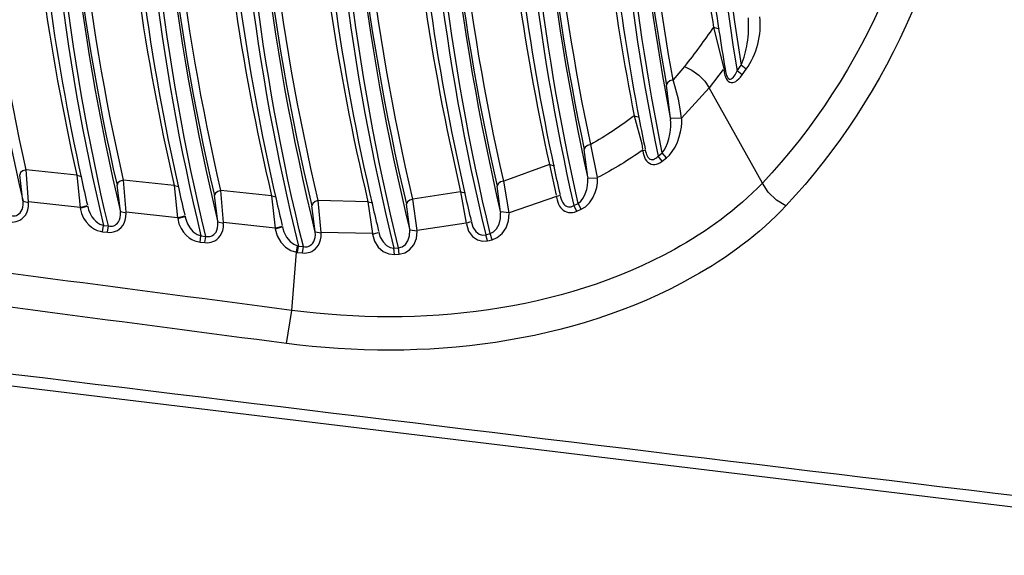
# Paper-space layout 'Sheet' of a CAD drawing. Header units: inches. Extents: x 0.2 to 10.8, y 0.2 to 8.3.
# Tile 472 of 545: x 7.205 to 7.2651, y 6.4997 to 6.5324. Entities that reach past the tile are written whole.
import ezdxf

# ---------------------------------------------------------------- set-up
doc = ezdxf.new("R2010")
doc.units = ezdxf.units.IN
doc.header["$MEASUREMENT"] = 0
doc.layers.get('0').update_dxf_attribs({"lineweight": 5})

psp = doc.layouts.new('Sheet')

# ---------------------------------------------------------------- linework, layer by layer
at = {"color": 0, "linetype": 'ByBlock', "lineweight": -3}
for p, q in [((7.247356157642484, 6.531954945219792), (7.247695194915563, 6.531846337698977)), ((7.247356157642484, 6.531954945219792), (7.247975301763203, 6.529404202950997)), ((7.245584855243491, 6.529562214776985), (7.24488243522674, 6.528732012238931)), ((7.247942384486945, 6.529360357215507), (7.247687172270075, 6.529020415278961)), ((7.247975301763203, 6.529404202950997), (7.248059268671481, 6.529417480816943)), ((7.247981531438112, 6.529346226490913), (7.248065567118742, 6.529359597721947)), ((7.247981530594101, 6.529346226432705), (7.247997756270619, 6.529225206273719)), ((7.248059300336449, 6.529419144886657), (7.248088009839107, 6.529251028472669)), ((7.248062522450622, 6.529419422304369), (7.248088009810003, 6.529251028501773)), ((7.248796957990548, 6.529289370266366), (7.249042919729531, 6.529636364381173)), ((7.249353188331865, 6.529386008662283), (7.249042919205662, 6.529636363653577)), ((7.249106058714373, 6.529037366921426), (7.249353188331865, 6.529386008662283)), ((7.247687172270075, 6.529020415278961), (7.247097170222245, 6.528258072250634)), ((7.247997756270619, 6.529225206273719), (7.248018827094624, 6.529115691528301)), ((7.249106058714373, 6.529037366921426), (7.248796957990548, 6.529289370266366)), ((7.244734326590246, 6.526382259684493), (7.244485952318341, 6.528422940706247)), ((7.247097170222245, 6.528258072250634), (7.245409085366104, 6.526406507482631)), ((7.250336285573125, 6.522435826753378), (7.247097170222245, 6.528258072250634)), ((7.242516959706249, 6.526551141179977), (7.242833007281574, 6.526461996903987)), ((7.242516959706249, 6.526551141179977), (7.242968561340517, 6.524835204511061)), ((7.245409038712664, 6.526406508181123), (7.244734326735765, 6.526382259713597)), ((7.240275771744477, 6.522769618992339), (7.23985672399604, 6.524793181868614)), ((7.242968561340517, 6.524835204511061), (7.243027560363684, 6.524503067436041)), ((7.239674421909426, 6.5227915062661), (7.239461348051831, 6.524478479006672)), ((7.243041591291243, 6.524405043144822), (7.243063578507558, 6.524261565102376)), ((7.243041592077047, 6.52440504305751), (7.243183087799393, 6.524461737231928)), ((7.243063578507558, 6.524261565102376), (7.243095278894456, 6.524133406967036)), ((7.24318859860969, 6.524481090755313), (7.243212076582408, 6.524367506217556)), ((7.243191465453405, 6.524481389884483), (7.243212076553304, 6.524367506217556)), ((7.24321226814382, 6.524366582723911), (7.243235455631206, 6.524272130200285)), ((7.243970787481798, 6.524083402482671), (7.244227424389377, 6.524283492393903)), ((7.24422559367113, 6.523776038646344), (7.243970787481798, 6.524083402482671)), ((7.24422559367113, 6.523776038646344), (7.24448579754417, 6.523978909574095)), ((7.24448579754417, 6.523978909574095), (7.244227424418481, 6.524283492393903)), ((7.237340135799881, 6.523563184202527), (7.234546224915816, 6.522561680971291)), ((7.237340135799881, 6.523563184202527), (7.237640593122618, 6.523486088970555)), ((7.237340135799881, 6.523563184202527), (7.237756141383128, 6.521694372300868)), ((7.205197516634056, 6.521353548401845), (7.204996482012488, 6.52293272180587)), ((7.205540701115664, 6.521288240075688), (7.205391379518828, 6.523249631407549)), ((7.208482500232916, 6.522921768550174), (7.205391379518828, 6.523249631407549)), ((7.208482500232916, 6.522921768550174), (7.208691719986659, 6.520954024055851)), ((7.208482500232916, 6.522921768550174), (7.208777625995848, 6.522848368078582)), ((7.240278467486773, 6.522720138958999), (7.239677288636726, 6.522742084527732)), ((7.211144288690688, 6.520721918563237), (7.210938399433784, 6.522301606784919)), ((7.211487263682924, 6.520657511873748), (7.211333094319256, 6.522619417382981)), ((7.214425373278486, 6.522291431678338), (7.211333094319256, 6.522619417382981)), ((7.214425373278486, 6.522291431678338), (7.214639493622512, 6.520323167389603)), ((7.214425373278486, 6.522291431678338), (7.21471783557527, 6.522220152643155)), ((7.234355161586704, 6.520675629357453), (7.234151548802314, 6.522243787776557)), ((7.234879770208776, 6.520626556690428), (7.234546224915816, 6.522561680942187)), ((7.217094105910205, 6.520089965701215), (7.216883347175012, 6.521670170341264)), ((7.217436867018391, 6.520026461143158), (7.217277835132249, 6.521988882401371)), ((7.220371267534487, 6.521660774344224), (7.217277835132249, 6.521988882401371)), ((7.220371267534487, 6.521660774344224), (7.220661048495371, 6.521591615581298)), ((7.220371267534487, 6.521660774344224), (7.220590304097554, 6.519691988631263)), ((7.231914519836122, 6.521904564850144), (7.229001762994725, 6.521458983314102)), ((7.231914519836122, 6.521904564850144), (7.23220602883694, 6.521834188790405)), ((7.231914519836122, 6.521904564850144), (7.232263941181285, 6.519994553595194)), ((7.237768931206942, 6.521615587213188), (7.234879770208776, 6.520626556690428)), ((7.237768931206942, 6.521615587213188), (7.237978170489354, 6.521699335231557)), ((7.237774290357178, 6.521568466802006), (7.237801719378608, 6.521406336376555)), ((7.237994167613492, 6.521685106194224), (7.23802089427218, 6.521567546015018)), ((7.237997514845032, 6.521685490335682), (7.238020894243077, 6.521567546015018)), ((7.238020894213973, 6.521567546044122), (7.238052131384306, 6.521454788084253)), ((7.205543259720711, 6.521241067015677), (7.205200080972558, 6.521306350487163)), ((7.208691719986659, 6.520954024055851), (7.205540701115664, 6.521288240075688)), ((7.208691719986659, 6.520954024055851), (7.209120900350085, 6.521069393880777)), ((7.208697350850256, 6.520906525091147), (7.209124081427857, 6.521017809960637)), ((7.209139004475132, 6.521053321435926), (7.209168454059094, 6.520926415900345)), ((7.209142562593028, 6.521053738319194), (7.209168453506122, 6.520926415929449)), ((7.223039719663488, 6.519487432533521), (7.222827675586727, 6.521053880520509)), ((7.223402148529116, 6.519423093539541), (7.223221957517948, 6.521373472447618)), ((7.226258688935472, 6.521288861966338), (7.223221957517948, 6.521373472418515)), ((7.226258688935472, 6.52128886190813), (7.226546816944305, 6.521220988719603)), ((7.226258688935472, 6.52128886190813), (7.226533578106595, 6.519362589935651)), ((7.228811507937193, 6.519603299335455), (7.228607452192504, 6.521139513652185)), ((7.229256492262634, 6.519540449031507), (7.229001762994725, 6.521458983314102)), ((7.238826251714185, 6.521068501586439), (7.239092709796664, 6.521187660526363)), ((7.239009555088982, 6.52071923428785), (7.238826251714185, 6.521068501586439)), ((7.239279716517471, 6.520840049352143), (7.239092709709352, 6.521187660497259)), ((7.211489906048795, 6.520610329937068), (7.211146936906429, 6.520674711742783)), ((7.214639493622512, 6.520323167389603), (7.211487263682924, 6.520657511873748)), ((7.214639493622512, 6.520323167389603), (7.215068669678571, 6.520439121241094)), ((7.214645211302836, 6.520275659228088), (7.215072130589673, 6.520387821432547)), ((7.215086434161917, 6.520423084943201), (7.215117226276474, 6.520293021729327)), ((7.215090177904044, 6.520423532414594), (7.215117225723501, 6.520293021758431)), ((7.234879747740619, 6.52062657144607), (7.234355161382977, 6.520675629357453)), ((7.239009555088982, 6.52071923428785), (7.239279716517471, 6.520840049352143)), ((7.210059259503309, 6.519465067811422), (7.210110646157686, 6.519848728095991)), ((7.210110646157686, 6.519848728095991), (7.210409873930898, 6.519816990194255)), ((7.210358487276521, 6.519433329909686), (7.210409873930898, 6.519816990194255)), ((7.217439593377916, 6.519979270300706), (7.217096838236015, 6.520042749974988)), ((7.220590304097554, 6.519691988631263), (7.217436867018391, 6.520026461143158)), ((7.220590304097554, 6.519691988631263), (7.221019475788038, 6.519808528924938)), ((7.22059610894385, 6.519644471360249), (7.221023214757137, 6.519757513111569)), ((7.22103689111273, 6.519792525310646), (7.221069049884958, 6.51965933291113)), ((7.221040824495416, 6.519793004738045), (7.221069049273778, 6.51965933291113)), ((7.232263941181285, 6.519994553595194), (7.229256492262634, 6.519540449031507)), ((7.232263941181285, 6.519994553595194), (7.232542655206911, 6.520091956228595)), ((7.232565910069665, 6.520088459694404), (7.232595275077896, 6.519965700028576)), ((7.232569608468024, 6.520088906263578), (7.232595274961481, 6.519965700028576)), ((7.210059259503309, 6.519465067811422), (7.210358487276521, 6.519433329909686)), ((7.216010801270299, 6.51883381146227), (7.216062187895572, 6.519217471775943)), ((7.216062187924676, 6.519217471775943), (7.216360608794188, 6.519185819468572)), ((7.216309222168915, 6.518802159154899), (7.216360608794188, 6.519185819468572)), ((7.223404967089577, 6.519376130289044), (7.223042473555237, 6.519440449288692)), ((7.226533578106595, 6.519362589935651), (7.223402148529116, 6.519423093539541)), ((7.226539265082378, 6.519316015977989), (7.226888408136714, 6.519416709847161)), ((7.226915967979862, 6.519465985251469), (7.226947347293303, 6.519337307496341)), ((7.2269198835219, 6.519466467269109), (7.22694734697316, 6.519337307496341)), ((7.229259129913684, 6.519493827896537), (7.228814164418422, 6.519556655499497)), ((7.233445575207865, 6.519286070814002), (7.233720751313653, 6.519351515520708)), ((7.233554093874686, 6.518912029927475), (7.233445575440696, 6.51928607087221)), ((7.233833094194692, 6.518978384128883), (7.23372075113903, 6.519351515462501)), ((7.216010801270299, 6.51883381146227), (7.216309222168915, 6.518802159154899)), ((7.221889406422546, 6.518212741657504), (7.221964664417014, 6.518598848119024)), ((7.221966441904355, 6.518202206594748), (7.222016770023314, 6.518585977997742)), ((7.222016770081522, 6.518585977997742), (7.22231386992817, 6.518556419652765)), ((7.222267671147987, 6.5181722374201), (7.222313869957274, 6.518556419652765)), ((7.22784590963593, 6.518468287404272), (7.228130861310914, 6.518487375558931)), ((7.228165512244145, 6.518102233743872), (7.228130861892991, 6.518487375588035)), ((7.233554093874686, 6.518912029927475), (7.233833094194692, 6.518978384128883)), ((7.221616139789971, 6.514668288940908), (7.221889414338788, 6.518212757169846)), ((7.221889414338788, 6.518212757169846), (7.221966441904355, 6.518202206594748)), ((7.221966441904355, 6.518202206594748), (7.222267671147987, 6.5181722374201)), ((7.227876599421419, 6.518082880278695), (7.227845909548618, 6.518468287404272)), ((7.227876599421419, 6.518082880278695), (7.228165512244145, 6.518102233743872)), ((7.221289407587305, 6.512641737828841), (7.221616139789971, 6.514668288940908)), ((7.186716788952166, 6.512192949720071), (7.290137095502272, 6.499715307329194))]:
    psp.add_line(p, q, dxfattribs=at)
for points in [[(7.245584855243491, 6.529562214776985), (7.246036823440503, 6.529335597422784), (7.246457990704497, 6.529028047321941), (7.246819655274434, 6.528660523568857), (7.247097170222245, 6.528258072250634)], [(7.24488243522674, 6.528732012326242), (7.244688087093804, 6.528678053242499), (7.244543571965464, 6.528565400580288), (7.244485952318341, 6.528422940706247)], [(7.245409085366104, 6.526406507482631), (7.245325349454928, 6.526965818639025), (7.245207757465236, 6.527559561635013), (7.245059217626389, 6.52815774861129), (7.24488243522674, 6.528732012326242)], [(7.248018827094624, 6.529115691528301), (7.248045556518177, 6.529012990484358), (7.248080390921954, 6.528912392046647), (7.248126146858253, 6.528814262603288), (7.248184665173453, 6.528724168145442), (7.248256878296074, 6.528649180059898), (7.248342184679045, 6.528596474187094), (7.248435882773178, 6.528571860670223), (7.248529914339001, 6.528574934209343), (7.248621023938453, 6.528600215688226), (7.248712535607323, 6.528645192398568), (7.2488073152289, 6.528710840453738), (7.248905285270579, 6.528798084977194), (7.249005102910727, 6.528906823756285), (7.249106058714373, 6.529037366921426)], [(7.248088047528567, 6.529250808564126), (7.248102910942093, 6.529173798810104), (7.24812320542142, 6.529091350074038), (7.24814858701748, 6.529012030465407), (7.248180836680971, 6.528936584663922), (7.248220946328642, 6.528869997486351), (7.248269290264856, 6.528818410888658), (7.248325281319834, 6.528787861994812), (7.248385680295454, 6.528782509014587), (7.248445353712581, 6.528800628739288), (7.248502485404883, 6.528837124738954), (7.248559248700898, 6.528890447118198), (7.248617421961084, 6.528961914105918), (7.248676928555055, 6.529052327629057), (7.248736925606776, 6.529161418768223), (7.248796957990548, 6.529289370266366)], [(7.244227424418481, 6.524283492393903), (7.244336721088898, 6.524438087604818), (7.244439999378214, 6.524630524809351), (7.244536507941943, 6.524864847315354), (7.244620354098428, 6.525134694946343), (7.244683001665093, 6.525412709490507), (7.244722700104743, 6.525674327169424), (7.244742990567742, 6.525912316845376), (7.244747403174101, 6.526129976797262), (7.244737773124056, 6.526327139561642)], [(7.24448579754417, 6.523978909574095), (7.244665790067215, 6.524146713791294), (7.244838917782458, 6.524360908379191), (7.245004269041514, 6.524626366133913), (7.245152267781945, 6.524936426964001), (7.245267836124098, 6.525259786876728), (7.245346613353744, 6.525567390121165), (7.245393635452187, 6.525850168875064), (7.245414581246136, 6.526111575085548), (7.245412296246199, 6.526351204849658)], [(7.23985672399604, 6.524793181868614), (7.239662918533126, 6.524736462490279), (7.239518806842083, 6.524621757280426), (7.239461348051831, 6.524478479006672)], [(7.243095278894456, 6.524133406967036), (7.243137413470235, 6.524015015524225), (7.24319173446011, 6.523904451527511), (7.243259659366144, 6.523803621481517), (7.243342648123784, 6.523715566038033), (7.243440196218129, 6.523645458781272), (7.243547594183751, 6.523598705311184), (7.243658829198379, 6.523576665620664), (7.243771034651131, 6.523577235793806), (7.243883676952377, 6.523598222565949), (7.243996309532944, 6.523638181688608), (7.244109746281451, 6.523696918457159), (7.24422559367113, 6.523776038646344)], [(7.243235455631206, 6.524272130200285), (7.243266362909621, 6.524179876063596), (7.243304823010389, 6.524094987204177), (7.243351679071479, 6.524019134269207), (7.243407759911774, 6.523954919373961), (7.243472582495, 6.523906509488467), (7.243542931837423, 6.523877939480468), (7.243614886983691, 6.523869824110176), (7.243686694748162, 6.523880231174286), (7.24375807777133, 6.523907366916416), (7.243828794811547, 6.523950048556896), (7.243899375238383, 6.524008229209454), (7.243970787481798, 6.524083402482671)], [(7.205391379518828, 6.523249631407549), (7.205197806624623, 6.523191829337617), (7.205053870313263, 6.523076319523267), (7.204996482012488, 6.52293272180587)], [(7.239092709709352, 6.521187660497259), (7.239252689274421, 6.521324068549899), (7.23940229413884, 6.521524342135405), (7.239527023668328, 6.521774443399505), (7.23961450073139, 6.522041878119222), (7.239664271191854, 6.522297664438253), (7.239683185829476, 6.522531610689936), (7.239677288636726, 6.522742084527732)], [(7.239279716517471, 6.520840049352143), (7.239534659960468, 6.520996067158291), (7.239777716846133, 6.521231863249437), (7.239985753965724, 6.521531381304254), (7.240137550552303, 6.521855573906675), (7.24023046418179, 6.522168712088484), (7.240274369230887, 6.522457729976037), (7.240278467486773, 6.522720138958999)], [(7.211333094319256, 6.522619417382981), (7.211139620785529, 6.522561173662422), (7.210995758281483, 6.522445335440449), (7.210938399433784, 6.522301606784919)], [(7.234546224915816, 6.522561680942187), (7.234352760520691, 6.522503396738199), (7.234208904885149, 6.522387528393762), (7.234151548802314, 6.522243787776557)], [(7.251778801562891, 6.521051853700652), (7.251199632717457, 6.521393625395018), (7.250698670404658, 6.521874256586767), (7.250336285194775, 6.522435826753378)], [(7.217277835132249, 6.521988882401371), (7.217084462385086, 6.521930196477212), (7.216940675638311, 6.521814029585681), (7.216883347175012, 6.521670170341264)], [(7.204410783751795, 6.520064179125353), (7.204543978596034, 6.520057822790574), (7.204666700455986, 6.520066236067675), (7.20478397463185, 6.520088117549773), (7.204899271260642, 6.520124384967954), (7.205013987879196, 6.520177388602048), (7.205128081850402, 6.520250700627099), (7.205238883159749, 6.520347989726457), (7.205341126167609, 6.520471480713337), (7.205428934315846, 6.520622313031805), (7.205496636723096, 6.520802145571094), (7.205537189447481, 6.521010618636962), (7.205543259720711, 6.521241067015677)], [(7.204462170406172, 6.520447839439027), (7.204552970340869, 6.520434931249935), (7.204636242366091, 6.520434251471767), (7.204715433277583, 6.520444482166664), (7.204792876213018, 6.520466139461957), (7.20486945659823, 6.520500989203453), (7.204945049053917, 6.5205518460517), (7.205017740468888, 6.520621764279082), (7.20508388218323, 6.520712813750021), (7.205139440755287, 6.520826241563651), (7.205180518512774, 6.520963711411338), (7.205202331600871, 6.521125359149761), (7.205200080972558, 6.521306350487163)], [(7.20869735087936, 6.520906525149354), (7.2087725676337, 6.520577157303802), (7.208895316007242, 6.520299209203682), (7.209046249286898, 6.520069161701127), (7.209213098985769, 6.519882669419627), (7.209387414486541, 6.519735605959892), (7.209563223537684, 6.519623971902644), (7.209736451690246, 6.519543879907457), (7.209903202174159, 6.519492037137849), (7.210059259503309, 6.519465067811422)], [(7.209168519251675, 6.520926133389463), (7.209203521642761, 6.520799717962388), (7.209294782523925, 6.520574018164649), (7.209403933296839, 6.520384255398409), (7.209522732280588, 6.520227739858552), (7.209645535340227, 6.520101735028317), (7.209768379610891, 6.52000345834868), (7.209888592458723, 6.519930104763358), (7.210003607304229, 6.519879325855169), (7.210110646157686, 6.519848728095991)], [(7.223221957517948, 6.521373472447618), (7.223028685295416, 6.521314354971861), (7.222884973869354, 6.521197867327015), (7.222827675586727, 6.521053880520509)], [(7.229001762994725, 6.521458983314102), (7.228808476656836, 6.521399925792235), (7.228664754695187, 6.521283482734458), (7.228607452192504, 6.521139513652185)], [(7.237801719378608, 6.521406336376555), (7.237842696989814, 6.521263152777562), (7.237893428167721, 6.521139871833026), (7.237951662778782, 6.521033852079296), (7.238017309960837, 6.520941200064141), (7.238091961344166, 6.520858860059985), (7.238176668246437, 6.520786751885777), (7.238271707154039, 6.520726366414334), (7.238377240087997, 6.520679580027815), (7.238492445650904, 6.520648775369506), (7.238614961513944, 6.520636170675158), (7.23874191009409, 6.520642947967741), (7.238872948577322, 6.520669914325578), (7.239009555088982, 6.52071923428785)], [(7.238052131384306, 6.521454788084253), (7.238088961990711, 6.521358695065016), (7.238130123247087, 6.521276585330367), (7.238175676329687, 6.521205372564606), (7.238226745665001, 6.521142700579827), (7.238284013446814, 6.52108855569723), (7.238347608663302, 6.521044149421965), (7.238417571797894, 6.521011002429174), (7.238493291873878, 6.520991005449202), (7.238573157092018, 6.520985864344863), (7.238655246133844, 6.520996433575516), (7.238739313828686, 6.521023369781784), (7.238826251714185, 6.521068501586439)], [(7.210358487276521, 6.519433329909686), (7.210491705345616, 6.519426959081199), (7.210614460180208, 6.5194353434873), (7.210731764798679, 6.519457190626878), (7.210847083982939, 6.519493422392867), (7.210961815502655, 6.519546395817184), (7.211075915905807, 6.519619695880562), (7.211186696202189, 6.519716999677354), (7.211288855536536, 6.519840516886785), (7.211376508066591, 6.519991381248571), (7.211443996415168, 6.520171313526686), (7.211484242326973, 6.520379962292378), (7.211489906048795, 6.520610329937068)], [(7.210409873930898, 6.519816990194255), (7.210500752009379, 6.5198039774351), (7.210584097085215, 6.519803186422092), (7.210663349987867, 6.519813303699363), (7.210740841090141, 6.519834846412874), (7.210817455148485, 6.519869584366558), (7.210893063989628, 6.519920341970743), (7.210965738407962, 6.519990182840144), (7.211031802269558, 6.520081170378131), (7.211087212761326, 6.520194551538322), (7.21112807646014, 6.520332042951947), (7.211149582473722, 6.520493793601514), (7.211146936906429, 6.520674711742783)], [(7.215117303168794, 6.52029269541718), (7.215151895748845, 6.52016939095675), (7.215243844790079, 6.519943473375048), (7.215353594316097, 6.51975357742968), (7.215472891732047, 6.519596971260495), (7.215596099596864, 6.519470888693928), (7.215719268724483, 6.519372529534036), (7.215839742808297, 6.519299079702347), (7.215954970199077, 6.519248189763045), (7.216062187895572, 6.519217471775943)], [(7.23372075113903, 6.519351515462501), (7.233924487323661, 6.519458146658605), (7.234111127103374, 6.519653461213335), (7.234259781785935, 6.519932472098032), (7.23434730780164, 6.520271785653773), (7.234357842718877, 6.520628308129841)], [(7.233833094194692, 6.518978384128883), (7.234150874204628, 6.519110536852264), (7.234448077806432, 6.519355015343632), (7.234691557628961, 6.519704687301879), (7.234845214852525, 6.520130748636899), (7.23488235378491, 6.520579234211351)], [(7.214645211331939, 6.520275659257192), (7.214721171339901, 6.519945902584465), (7.214844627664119, 6.519667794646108), (7.214996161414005, 6.519437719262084), (7.215163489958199, 6.519251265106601), (7.215338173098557, 6.519104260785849), (7.215514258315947, 6.518992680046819), (7.215687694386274, 6.518912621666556), (7.215854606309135, 6.518860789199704), (7.216010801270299, 6.51883381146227)], [(7.216309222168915, 6.518802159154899), (7.216442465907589, 6.518795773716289), (7.216565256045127, 6.518804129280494), (7.216682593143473, 6.518825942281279), (7.216797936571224, 6.518862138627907), (7.216912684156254, 6.51891508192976), (7.217026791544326, 6.518988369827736), (7.217137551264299, 6.519085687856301), (7.217239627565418, 6.51920923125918), (7.217327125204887, 6.519360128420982), (7.217394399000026, 6.519540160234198), (7.217434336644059, 6.519748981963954), (7.217439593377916, 6.519979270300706)], [(7.216360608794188, 6.519185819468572), (7.216451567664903, 6.51917270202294), (7.216534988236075, 6.519171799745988), (7.216614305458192, 6.519181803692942), (7.21669184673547, 6.519203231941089), (7.216768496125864, 6.519237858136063), (7.216844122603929, 6.519288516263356), (7.216916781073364, 6.519358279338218), (7.216982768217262, 6.519449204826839), (7.217038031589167, 6.519562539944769), (7.217078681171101, 6.519700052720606), (7.217099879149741, 6.519861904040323), (7.217096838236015, 6.520042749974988)], [(7.232269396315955, 6.519948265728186), (7.232397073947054, 6.519504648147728), (7.232635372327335, 6.519171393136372), (7.23293796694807, 6.518966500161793), (7.233257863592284, 6.518887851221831), (7.233554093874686, 6.518912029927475)], [(7.232595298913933, 6.519965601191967), (7.232667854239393, 6.519749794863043), (7.232834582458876, 6.519487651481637), (7.233039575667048, 6.519326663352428), (7.233252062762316, 6.519265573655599), (7.233445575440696, 6.51928607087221)], [(7.220596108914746, 6.519644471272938), (7.220706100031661, 6.519225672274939), (7.220932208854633, 6.518828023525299), (7.221230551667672, 6.518519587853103), (7.221557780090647, 6.518316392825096), (7.221889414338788, 6.518212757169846)], [(7.221069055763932, 6.519659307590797), (7.221128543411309, 6.519467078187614), (7.221294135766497, 6.519140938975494), (7.221506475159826, 6.518880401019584), (7.221735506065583, 6.518700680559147), (7.221964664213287, 6.518598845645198)], [(7.222267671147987, 6.5181722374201), (7.222391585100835, 6.518167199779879), (7.222505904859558, 6.518174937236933), (7.222614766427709, 6.518194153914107), (7.222721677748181, 6.518225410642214), (7.222828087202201, 6.518270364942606), (7.222934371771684, 6.518331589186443), (7.223039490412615, 6.518412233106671), (7.223140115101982, 6.518514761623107), (7.223231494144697, 6.518640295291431), (7.223308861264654, 6.518789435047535), (7.223367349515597, 6.518962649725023), (7.223401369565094, 6.519159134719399), (7.223404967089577, 6.519376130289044)], [(7.222313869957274, 6.518556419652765), (7.222397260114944, 6.518545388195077), (7.222473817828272, 6.518545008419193), (7.222546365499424, 6.518554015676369), (7.222617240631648, 6.518572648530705), (7.222687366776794, 6.518602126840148), (7.222756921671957, 6.518644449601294), (7.222825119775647, 6.518702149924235), (7.222889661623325, 6.51877734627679), (7.222947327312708, 6.518871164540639), (7.22299490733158, 6.51898431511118), (7.223029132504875, 6.519117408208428), (7.223046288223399, 6.519270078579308), (7.223042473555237, 6.519440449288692)], [(7.22653926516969, 6.519316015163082), (7.226657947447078, 6.518888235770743), (7.226890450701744, 6.518522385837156), (7.227196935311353, 6.518260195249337), (7.227536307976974, 6.518115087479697), (7.227876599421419, 6.518082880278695)], [(7.226947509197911, 6.519336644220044), (7.227012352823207, 6.519136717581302), (7.227178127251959, 6.518841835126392), (7.2273899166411, 6.518626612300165), (7.227619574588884, 6.518502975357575), (7.227845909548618, 6.518468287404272)], [(7.228130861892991, 6.518487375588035), (7.228349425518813, 6.518540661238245), (7.228545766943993, 6.518680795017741), (7.228702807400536, 6.518906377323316), (7.228799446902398, 6.519208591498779), (7.228814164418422, 6.519556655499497)], [(7.228165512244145, 6.518102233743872), (7.228499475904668, 6.518181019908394), (7.228804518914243, 6.518369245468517), (7.229054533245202, 6.518663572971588), (7.229217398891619, 6.519051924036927), (7.229259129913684, 6.519493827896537)]]:
    psp.add_lwpolyline(points, dxfattribs=at)
for centre, radius, start, end in [((7.388379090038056, 6.552568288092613), 0.1415099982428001, 170.5315955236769, 189.4684044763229), ((7.38922381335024, 6.5525778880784), 0.1420457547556, 172.0462121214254, 189.2944357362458), ((7.34379718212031, 6.553253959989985), 0.142231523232, 179.2926001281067, 192.9803538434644), ((7.349686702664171, 6.553262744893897), 0.142320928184, 179.2966600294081, 193.2367741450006), ((7.3495684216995, 6.553848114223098), 0.1421740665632, 179.5319021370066, 192.8198610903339), ((7.355582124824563, 6.55327230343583), 0.1424162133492, 179.3017096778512, 193.4930279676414), ((7.355460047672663, 6.553857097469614), 0.1422655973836, 179.5366814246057, 193.0761186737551), ((7.361348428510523, 6.553865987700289), 0.1423539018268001, 179.540540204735, 193.3263174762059), ((7.367253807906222, 6.553279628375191), 0.1424878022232, 179.3049849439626, 193.6902431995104), ((7.367136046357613, 6.553864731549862), 0.1423415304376, 179.5399957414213, 193.2915564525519), ((7.372897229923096, 6.553263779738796), 0.1423314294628, 179.2978774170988, 193.2553982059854), ((7.372779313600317, 6.553849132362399), 0.1421849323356, 179.5332145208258, 192.8431810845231), ((7.378404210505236, 6.553235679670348), 0.1420387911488, 179.2856810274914, 192.3970464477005), ((7.378276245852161, 6.553820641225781), 0.1418821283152, 179.5198442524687, 191.9352767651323), ((7.383748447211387, 6.55319606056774), 0.141583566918, 179.266127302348, 190.9396123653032), ((7.383600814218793, 6.55378059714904), 0.1414070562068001, 179.5020052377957, 190.3303779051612), ((7.347709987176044, 6.554202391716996), 0.1426981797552, 183.2203969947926, 192.6625359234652), ((7.348169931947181, 6.553331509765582), 0.1427279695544, 182.863484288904, 192.3892440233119), ((7.353603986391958, 6.554214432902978), 0.1427927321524, 183.2294509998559, 192.9183217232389), ((7.354059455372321, 6.553342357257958), 0.1428179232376, 182.866036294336, 192.6444316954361), ((7.359498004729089, 6.554226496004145), 0.1428872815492, 183.232479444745, 193.1741714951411), ((7.359950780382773, 6.553353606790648), 0.1429096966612, 182.8687101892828, 192.8996919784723), ((7.365354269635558, 6.554233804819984), 0.1429438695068, 183.2343296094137, 193.3250198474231), ((7.365805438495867, 6.553360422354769), 0.1429646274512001, 182.8703418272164, 193.0501695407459), ((7.371061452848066, 6.554221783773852), 0.14285052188, 183.231292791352, 193.0752768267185), ((7.371515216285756, 6.553349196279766), 0.1428739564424, 182.8676574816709, 192.8009637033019), ((7.376617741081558, 6.554190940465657), 0.1426054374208, 183.217904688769, 192.4021932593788), ((7.377080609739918, 6.553320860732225), 0.1426382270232, 182.8610045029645, 192.1294294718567), ((7.382012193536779, 6.554142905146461), 0.1421978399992, 183.2077318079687, 191.1885233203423), ((7.382488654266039, 6.553276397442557), 0.1422445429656, 182.850997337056, 190.9188328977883), ((7.387198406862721, 6.554078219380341), 0.1415814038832, 183.2048370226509, 188.9897828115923), ((7.387679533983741, 6.553215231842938), 0.1416331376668, 182.838540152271, 188.7265921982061), ((7.389125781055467, 6.553423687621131), 0.1430942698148, 188.7212341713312, 189.6572197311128), ((7.384677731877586, 6.553668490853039), 0.144468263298, 190.9070713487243, 191.6360173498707), ((7.379756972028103, 6.553852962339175), 0.1453666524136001, 192.1128216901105, 192.7660153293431), ((7.35097155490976, 6.553900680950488), 0.1455864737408, 192.3714645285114, 193.0205895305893), ((7.356978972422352, 6.553947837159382), 0.1457991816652, 192.6254559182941, 193.274628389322), ((7.374491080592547, 6.553973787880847), 0.145914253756, 192.781220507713, 193.4099779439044), ((7.36299051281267, 6.553996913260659), 0.146016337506, 192.8794705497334, 193.5286782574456), ((7.368904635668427, 6.554023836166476), 0.1461335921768, 193.0291811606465, 193.6605764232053), ((12.44884739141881, 49.52494734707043), 43.33267496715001, 263.0254029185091, 263.1631376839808)]:
    psp.add_arc(centre, radius, start, end, dxfattribs=at)
for points in [[(7.221775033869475, 6.585557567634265), (7.216571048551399, 6.563848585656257), (7.216660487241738, 6.540257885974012), (7.222016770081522, 6.518585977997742)], [(7.22231386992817, 6.518556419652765), (7.216986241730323, 6.540227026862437), (7.216890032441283, 6.563793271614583), (7.222053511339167, 6.585503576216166)], [(7.223221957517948, 6.521373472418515), (7.218289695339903, 6.542230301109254), (7.218210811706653, 6.564780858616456), (7.223007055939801, 6.585669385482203)], [(7.227596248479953, 6.585645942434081), (7.222362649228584, 6.563873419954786), (7.222455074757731, 6.540202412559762), (7.22784590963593, 6.518468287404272)], [(7.228130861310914, 6.518487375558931), (7.222777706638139, 6.540216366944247), (7.222685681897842, 6.563855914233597), (7.227881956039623, 6.585622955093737)], [(7.229001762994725, 6.521458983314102), (7.224097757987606, 6.542252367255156), (7.224016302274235, 6.564724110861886), (7.228779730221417, 6.585550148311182)], [(7.21585302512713, 6.585044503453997), (7.210815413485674, 6.563688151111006), (7.210892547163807, 6.540542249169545), (7.216062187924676, 6.519217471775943)], [(7.216360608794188, 6.519185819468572), (7.211211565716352, 6.54053672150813), (7.211134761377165, 6.563692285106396), (7.21615214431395, 6.585074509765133)], [(7.217277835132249, 6.521988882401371), (7.212520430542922, 6.542503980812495), (7.212452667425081, 6.564625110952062), (7.217092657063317, 6.585167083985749)], [(7.233208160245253, 6.584853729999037), (7.228219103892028, 6.563574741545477), (7.228306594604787, 6.540529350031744), (7.233445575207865, 6.519286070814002)], [(7.233720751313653, 6.519351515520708), (7.228631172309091, 6.540564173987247), (7.228545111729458, 6.563547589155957), (7.233486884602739, 6.584795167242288)], [(7.234546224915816, 6.522561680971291), (7.229955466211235, 6.542728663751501), (7.229890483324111, 6.564417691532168), (7.234368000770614, 6.584610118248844)], [(7.209914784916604, 6.584452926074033), (7.205058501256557, 6.563472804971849), (7.205130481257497, 6.540799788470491), (7.210110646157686, 6.519848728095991)], [(7.210409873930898, 6.519816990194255), (7.205449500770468, 6.540793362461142), (7.205377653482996, 6.563476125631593), (7.210214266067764, 6.584481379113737)], [(7.211333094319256, 6.522619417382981), (7.2067572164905, 6.54275899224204), (7.206694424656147, 6.564413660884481), (7.211160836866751, 6.584577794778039)], [(7.205391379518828, 6.523249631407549), (7.200993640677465, 6.543012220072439), (7.200935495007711, 6.564202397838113), (7.205231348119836, 6.583987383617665)], [(7.238637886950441, 6.583232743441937), (7.234139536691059, 6.563005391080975), (7.234208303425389, 6.541268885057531), (7.238826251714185, 6.521068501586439)], [(7.239092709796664, 6.521187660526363), (7.234534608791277, 6.541327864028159), (7.234468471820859, 6.562970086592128), (7.238911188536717, 6.583136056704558)], [(7.23985672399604, 6.524793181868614), (7.235863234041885, 6.543711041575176), (7.235834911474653, 6.563869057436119), (7.239778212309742, 6.582797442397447)], [(7.243882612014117, 6.580622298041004), (7.240132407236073, 6.562152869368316), (7.24016410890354, 6.542541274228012), (7.243970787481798, 6.524083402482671)], [(7.244227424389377, 6.524283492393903), (7.240494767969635, 6.542625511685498), (7.240464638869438, 6.562084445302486), (7.244143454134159, 6.580437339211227)], [(7.24488243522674, 6.528732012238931), (7.241866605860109, 6.545293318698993), (7.241866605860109, 6.562671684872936), (7.24488243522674, 6.579232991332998)], [(7.223042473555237, 6.519440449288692), (7.22021330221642, 6.531033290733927), (7.21881515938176, 6.543076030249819), (7.218976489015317, 6.555008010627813)], [(7.249353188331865, 6.529386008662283), (7.249986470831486, 6.530288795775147), (7.250317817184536, 6.531498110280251), (7.250172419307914, 6.532591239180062)], [(7.221616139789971, 6.514668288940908), (7.211889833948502, 6.515938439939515), (7.202164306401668, 6.517214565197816), (7.192439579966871, 6.518496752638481)], [(7.221289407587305, 6.512641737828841), (7.211563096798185, 6.513915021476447), (7.201837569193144, 6.515194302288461), (7.192112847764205, 6.516479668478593)]]:
    psp.add_open_spline(points, degree=3, dxfattribs=at)
for points, knots in [([(7.250336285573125, 6.575027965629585), (7.256443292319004, 6.567399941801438), (7.265241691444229, 6.54844409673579), (7.256594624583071, 6.529065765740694), (7.250336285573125, 6.522435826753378)], [0, 0, 0, 0, 0.5173206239, 1, 1, 1, 1]), ([(7.252247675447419, 6.5744090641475), (7.258305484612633, 6.566617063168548), (7.266886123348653, 6.547329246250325), (7.258107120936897, 6.527804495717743), (7.251778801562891, 6.521051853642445)], [0, 0, 0, 0, 0.5160860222, 1, 1, 1, 1]), ([(7.249042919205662, 6.529636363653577), (7.249223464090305, 6.530059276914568), (7.249483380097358, 6.531018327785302), (7.249521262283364, 6.532010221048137), (7.249480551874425, 6.532531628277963)], [0, 0, 0, 0, 0.4678709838, 1, 1, 1, 1]), ([(7.247356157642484, 6.531954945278), (7.247074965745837, 6.531548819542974), (7.246496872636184, 6.530741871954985), (7.245893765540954, 6.52995345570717), (7.245584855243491, 6.529562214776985)], [0, 0, 0, 0, 0.4977217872, 1, 1, 1, 1]), ([(7.242516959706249, 6.52655114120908), (7.242102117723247, 6.526229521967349), (7.241235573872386, 6.525610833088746), (7.240326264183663, 6.525057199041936), (7.23985672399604, 6.524793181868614)], [0, 0, 0, 0, 0.493529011, 1, 1, 1, 1]), ([(7.243036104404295, 6.524454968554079), (7.242601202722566, 6.524146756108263), (7.241698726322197, 6.52355422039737), (7.240759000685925, 6.523022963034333), (7.240275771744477, 6.522769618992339)], [0, 0, 0, 0, 0.4941731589, 1, 1, 1, 1]), ([(7.250336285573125, 6.522435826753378), (7.248792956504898, 6.520812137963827), (7.240454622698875, 6.514799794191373), (7.229431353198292, 6.513635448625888), (7.221616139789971, 6.514668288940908)], [0, 0, 0, 0, 0.2212854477, 1, 1, 1, 1]), ([(7.251778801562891, 6.521051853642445), (7.250148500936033, 6.519312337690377), (7.241331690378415, 6.51285170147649), (7.229598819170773, 6.511553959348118), (7.221289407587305, 6.512641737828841)], [0, 0, 0, 0, 0.2214777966, 1, 1, 1, 1])]:
    psp.add_open_spline(points, degree=3, knots=knots, dxfattribs=at)

doc.saveas('drawing.dxf')
